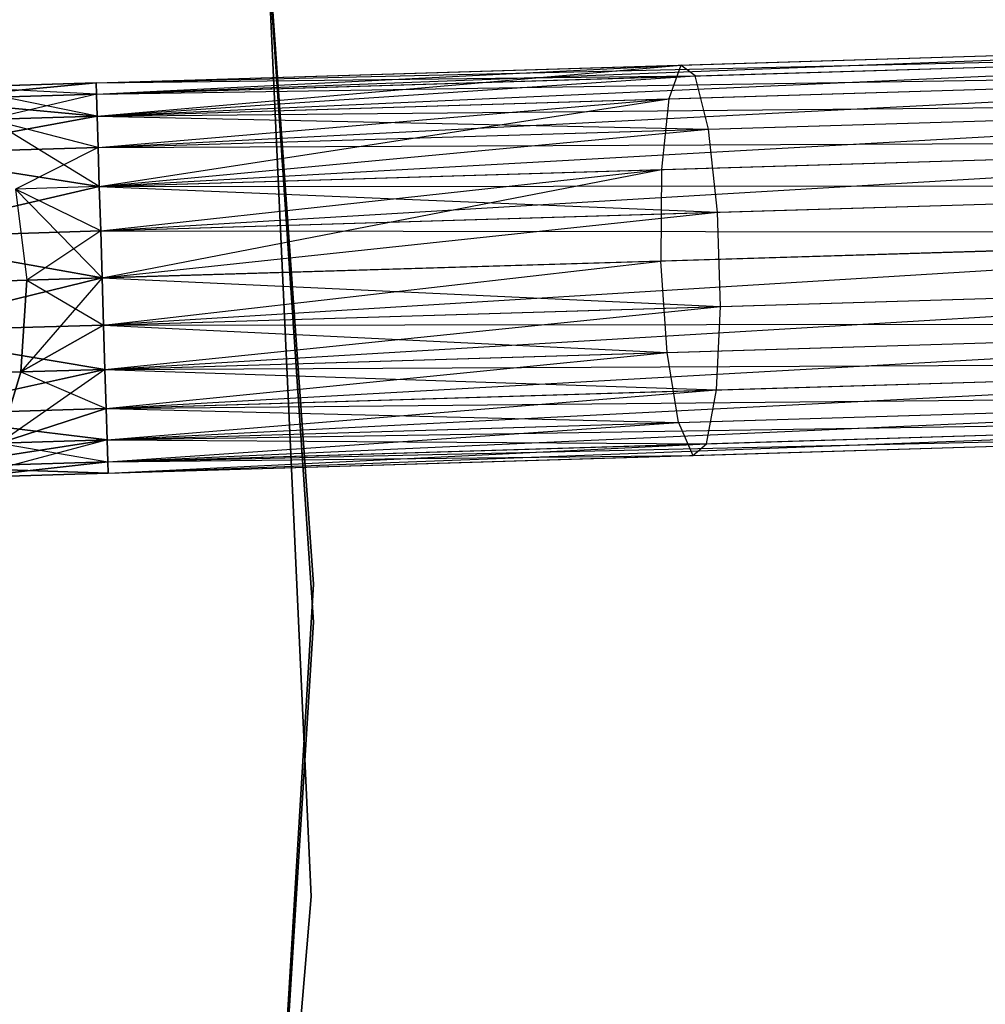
# Model space of a CAD drawing. Extents: x -91 to 91, y -91 to 262.
# Tile 266 of 480: x 62 to 67, y -2 to 3. Entities that reach past the tile are written whole.
import ezdxf

# ---------------------------------------------------------------- set-up
doc = ezdxf.new("R2010")
doc.units = 0
doc.header["$LTSCALE"] = 25.4
doc.layers.get('0').update_dxf_attribs({"linetype": 'CONTINUOUS'})

# ---------------------------------------------------------------- blocks, each defined once
blk = doc.blocks.new('ETE0_STL_1')
at = {"color": 0}
for p, q in [((63.499, 0.3492, 158.5), (62.9102, 8.6345, 158.5)), ((62.9102, 8.6345, 159.5), (63.499, 0.3492, 159.5)), ((63.499, 0.3492, 158.5), (62.9102, 8.6345, 158.5)), ((62.9102, 8.6345, 159.5), (63.499, 0.3492, 159.5)), ((62.9362, 8.4427, 159.5), (63.4998, 0.1556, 159.5)), ((63.4998, 0.1556, 169), (62.9362, 8.4427, 169)), ((62.9362, 8.4427, 159.5), (63.4998, 0.1556, 159.5)), ((63.4998, 0.1556, 169), (62.9362, 8.4427, 169)), ((63.4879, -1.2377, 330.5076), (63.1063, 7.0597, 330.5076)), ((63.1063, 7.0597, 321.0076), (63.4879, -1.2377, 321.0076)), ((63.4879, -1.2377, 330.5076), (63.1063, 7.0597, 330.5076)), ((63.1063, 7.0597, 321.0076), (63.4879, -1.2377, 321.0076)), ((62.3949, 2.8974, 169.8871), (70.0834, 3.1301, 170.1281)), ((62.3949, 2.8974, 169.8871), (70.0834, 3.1301, 170.1281)), ((62.3949, 2.8974, 170.1281), (70.0834, 3.1301, 170.1281)), ((62.3949, 2.8974, 170.1281), (70.0834, 3.1301, 170.1281)), ((62.3967, 2.8397, 170.3622), (70.0834, 3.1301, 170.1281)), ((62.3967, 2.8397, 170.3622), (70.0834, 3.1301, 170.1281)), ((62.3949, 2.8974, 169.8871), (70.0851, 3.0725, 169.653)), ((62.3949, 2.8974, 169.8871), (70.0851, 3.0725, 169.653)), ((62.3967, 2.8397, 169.653), (70.0851, 3.0725, 169.653)), ((62.3967, 2.8397, 169.653), (70.0851, 3.0725, 169.653)), ((62.4001, 2.7277, 169.4395), (70.0851, 3.0725, 169.653)), ((62.4001, 2.7277, 169.4395), (70.0851, 3.0725, 169.653)), ((65.3662, 2.9873, 319.6635), (68.2708, 3.0753, 318.998)), ((65.3662, 2.9873, 319.6635), (68.2708, 3.0753, 318.998)), ((65.439, 2.9318, 320.1334), (68.4129, 3.0218, 319.4519)), ((65.439, 2.9318, 320.1334), (68.4129, 3.0218, 319.4519)), ((62.3949, 2.8974, 320.1281), (65.3662, 2.9873, 319.6635)), ((62.3949, 2.8974, 319.8871), (65.3662, 2.9873, 319.6635)), ((62.3949, 2.8974, 319.8871), (65.3662, 2.9873, 319.6635)), ((62.3949, 2.8974, 320.1281), (65.3662, 2.9873, 319.6635)), ((62.3967, 2.8397, 319.653), (65.3662, 2.9873, 319.6635)), ((62.3967, 2.8397, 319.653), (65.3662, 2.9873, 319.6635)), ((62.3967, 2.8397, 170.3622), (70.0885, 2.9605, 170.5757)), ((62.3967, 2.8397, 170.3622), (70.0885, 2.9605, 170.5757)), ((62.4001, 2.7277, 319.4395), (65.3662, 2.9873, 319.6635)), ((62.4001, 2.7277, 319.4395), (65.3662, 2.9873, 319.6635)), ((62.4001, 2.7277, 170.5757), (70.0885, 2.9605, 170.5757)), ((62.4001, 2.7277, 170.5757), (70.0885, 2.9605, 170.5757)), ((62.4049, 2.568, 170.7561), (70.0885, 2.9605, 170.5757)), ((62.4049, 2.568, 170.7561), (70.0885, 2.9605, 170.5757)), ((65.3662, 2.9873, 319.6635), (65.3045, 2.8157, 319.2211)), ((65.3662, 2.9873, 319.6635), (65.3045, 2.8157, 319.2211)), ((65.439, 2.9318, 320.1334), (65.3662, 2.9873, 319.6635)), ((65.439, 2.9318, 320.1334), (65.3662, 2.9873, 319.6635)), ((62.3949, 2.8974, 320.1281), (65.439, 2.9318, 320.1334)), ((62.3949, 2.8974, 320.1281), (65.439, 2.9318, 320.1334)), ((62.3967, 2.8397, 320.3622), (65.439, 2.9318, 320.1334)), ((62.3967, 2.8397, 320.3622), (65.439, 2.9318, 320.1334)), ((62.4001, 2.7277, 320.5757), (65.439, 2.9318, 320.1334)), ((62.4001, 2.7277, 320.5757), (65.439, 2.9318, 320.1334)), ((65.5061, 2.6618, 320.5228), (65.439, 2.9318, 320.1334)), ((65.5061, 2.6618, 320.5228), (65.439, 2.9318, 320.1334)), ((61.496, 2.8125, 319.8322), (62.3949, 2.8974, 319.8871)), ((61.496, 2.8125, 319.8322), (62.3949, 2.8974, 319.8871)), ((62.3949, 2.8974, 170.1281), (61.496, 2.8125, 170.183)), ((62.3949, 2.8974, 170.1281), (61.496, 2.8125, 170.183)), ((61.676, 2.8756, 320.2712), (62.3949, 2.8974, 319.8871)), ((61.676, 2.8756, 320.2712), (62.3949, 2.8974, 320.1281)), ((61.676, 2.8756, 320.2712), (62.3949, 2.8974, 319.8871)), ((61.676, 2.8756, 320.2712), (62.3949, 2.8974, 320.1281)), ((62.3949, 2.8974, 169.8871), (61.676, 2.8756, 169.744)), ((62.3949, 2.8974, 170.1281), (61.676, 2.8756, 169.744)), ((62.3949, 2.8974, 170.1281), (61.676, 2.8756, 169.744)), ((62.3949, 2.8974, 169.8871), (61.676, 2.8756, 169.744)), ((62.4001, 2.7277, 320.5757), (61.676, 2.8756, 320.2712)), ((62.4001, 2.7277, 320.5757), (61.676, 2.8756, 320.2712)), ((62.3967, 2.8397, 320.3622), (61.676, 2.8756, 320.2712)), ((62.3967, 2.8397, 320.3622), (61.676, 2.8756, 320.2712)), ((62.3967, 2.8397, 169.653), (61.676, 2.8756, 169.744)), ((62.3967, 2.8397, 169.653), (61.676, 2.8756, 169.744)), ((62.3949, 2.8974, 319.8871), (62.3967, 2.8397, 319.653)), ((62.3967, 2.8397, 320.3622), (62.3949, 2.8974, 320.1281)), ((62.3949, 2.8974, 319.8871), (62.3967, 2.8397, 319.653)), ((62.3967, 2.8397, 320.3622), (62.3949, 2.8974, 320.1281)), ((62.3967, 2.8397, 169.653), (62.3949, 2.8974, 169.8871)), ((62.3949, 2.8974, 170.1281), (62.3967, 2.8397, 170.3622)), ((62.3949, 2.8974, 170.1281), (62.3967, 2.8397, 170.3622)), ((62.3967, 2.8397, 169.653), (62.3949, 2.8974, 169.8871)), ((65.3045, 2.8157, 319.2211), (68.1436, 2.9016, 318.5705)), ((65.3045, 2.8157, 319.2211), (68.1436, 2.9016, 318.5705)), ((61.496, 2.8125, 319.8322), (62.3967, 2.8397, 319.653)), ((61.496, 2.8125, 319.8322), (62.3967, 2.8397, 319.653)), ((62.3967, 2.8397, 170.3622), (61.496, 2.8125, 170.183)), ((62.3967, 2.8397, 170.3622), (61.496, 2.8125, 170.183)), ((61.496, 2.8125, 319.8322), (62.4001, 2.7277, 319.4395)), ((61.496, 2.8125, 319.8322), (62.4001, 2.7277, 319.4395)), ((62.4001, 2.7277, 170.5757), (61.496, 2.8125, 170.183)), ((62.4001, 2.7277, 170.5757), (61.496, 2.8125, 170.183)), ((62.3967, 2.8397, 169.653), (61.8523, 2.7112, 169.3306)), ((62.3967, 2.8397, 169.653), (61.8523, 2.7112, 169.3306)), ((62.3967, 2.8397, 319.653), (62.4001, 2.7277, 319.4395)), ((62.4001, 2.7277, 320.5757), (62.3967, 2.8397, 320.3622)), ((62.3967, 2.8397, 319.653), (62.4001, 2.7277, 319.4395)), ((62.4001, 2.7277, 320.5757), (62.3967, 2.8397, 320.3622)), ((62.4001, 2.7277, 169.4395), (62.3967, 2.8397, 169.653)), ((62.3967, 2.8397, 170.3622), (62.4001, 2.7277, 170.5757)), ((62.3967, 2.8397, 170.3622), (62.4001, 2.7277, 170.5757)), ((62.4001, 2.7277, 169.4395), (62.3967, 2.8397, 169.653)), ((62.4001, 2.7277, 319.4395), (65.3045, 2.8157, 319.2211)), ((62.4001, 2.7277, 319.4395), (65.3045, 2.8157, 319.2211)), ((62.4049, 2.568, 319.2591), (65.3045, 2.8157, 319.2211)), ((62.4049, 2.568, 319.2591), (65.3045, 2.8157, 319.2211)), ((62.4109, 2.3696, 319.1222), (65.3045, 2.8157, 319.2211)), ((62.4109, 2.3696, 319.1222), (65.3045, 2.8157, 319.2211)), ((65.3045, 2.8157, 319.2211), (65.2679, 2.4561, 318.9072)), ((65.3045, 2.8157, 319.2211), (65.2679, 2.4561, 318.9072)), ((62.4001, 2.7277, 169.4395), (70.0933, 2.8007, 169.2591)), ((62.4001, 2.7277, 169.4395), (70.0933, 2.8007, 169.2591)), ((62.4049, 2.568, 169.2591), (70.0933, 2.8007, 169.2591)), ((62.4049, 2.568, 169.2591), (70.0933, 2.8007, 169.2591)), ((62.4109, 2.3696, 169.1222), (70.0933, 2.8007, 169.2591)), ((62.4109, 2.3696, 169.1222), (70.0933, 2.8007, 169.2591)), ((65.5061, 2.6618, 320.5228), (68.5376, 2.7536, 319.8282)), ((65.5061, 2.6618, 320.5228), (68.5376, 2.7536, 319.8282)), ((61.3536, 2.5361, 319.4683), (62.4001, 2.7277, 319.4395)), ((61.3536, 2.5361, 319.4683), (62.4001, 2.7277, 319.4395)), ((62.4001, 2.7277, 170.5757), (61.3536, 2.5361, 170.5469)), ((62.4001, 2.7277, 170.5757), (61.3536, 2.5361, 170.5469)), ((61.8523, 2.7112, 320.6847), (62.4001, 2.7277, 320.5757)), ((61.8523, 2.7112, 320.6847), (62.4001, 2.7277, 320.5757)), ((62.4001, 2.7277, 169.4395), (61.8523, 2.7112, 169.3306)), ((62.4001, 2.7277, 169.4395), (61.8523, 2.7112, 169.3306)), ((62.4109, 2.3696, 320.8931), (61.8523, 2.7112, 320.6847)), ((62.4109, 2.3696, 320.8931), (61.8523, 2.7112, 320.6847)), ((62.4049, 2.568, 320.7561), (61.8523, 2.7112, 320.6847)), ((62.4049, 2.568, 320.7561), (61.8523, 2.7112, 320.6847)), ((62.4049, 2.568, 169.2591), (61.8523, 2.7112, 169.3306)), ((62.4049, 2.568, 169.2591), (61.8523, 2.7112, 169.3306)), ((62.4001, 2.7277, 319.4395), (62.4049, 2.568, 319.2591)), ((62.4049, 2.568, 320.7561), (62.4001, 2.7277, 320.5757)), ((62.4001, 2.7277, 319.4395), (62.4049, 2.568, 319.2591)), ((62.4001, 2.7277, 320.5757), (65.5061, 2.6618, 320.5228)), ((62.4049, 2.568, 320.7561), (62.4001, 2.7277, 320.5757)), ((62.4001, 2.7277, 320.5757), (65.5061, 2.6618, 320.5228)), ((62.4049, 2.568, 169.2591), (62.4001, 2.7277, 169.4395)), ((62.4001, 2.7277, 170.5757), (62.4049, 2.568, 170.7561)), ((62.4001, 2.7277, 170.5757), (62.4049, 2.568, 170.7561)), ((62.4049, 2.568, 169.2591), (62.4001, 2.7277, 169.4395)), ((62.4049, 2.568, 320.7561), (65.5061, 2.6618, 320.5228)), ((62.4049, 2.568, 320.7561), (65.5061, 2.6618, 320.5228)), ((62.4109, 2.3696, 320.8931), (65.5061, 2.6618, 320.5228)), ((62.4109, 2.3696, 320.8931), (65.5061, 2.6618, 320.5228)), ((65.5522, 2.2392, 320.7428), (65.5061, 2.6618, 320.5228)), ((65.5522, 2.2392, 320.7428), (65.5061, 2.6618, 320.5228)), ((62.4049, 2.568, 170.7561), (70.0993, 2.6024, 170.8931)), ((62.4049, 2.568, 170.7561), (70.0993, 2.6024, 170.8931)), ((62.4109, 2.3696, 170.8931), (70.0993, 2.6024, 170.8931)), ((62.4109, 2.3696, 170.8931), (70.0993, 2.6024, 170.8931)), ((62.4177, 2.1443, 170.9785), (70.0993, 2.6024, 170.8931)), ((62.4177, 2.1443, 170.9785), (70.0993, 2.6024, 170.8931)), ((61.3536, 2.5361, 319.4683), (62.4049, 2.568, 319.2591)), ((61.3536, 2.5361, 319.4683), (62.4049, 2.568, 319.2591)), ((62.4049, 2.568, 170.7561), (61.3536, 2.5361, 170.5469)), ((62.4049, 2.568, 170.7561), (61.3536, 2.5361, 170.5469)), ((62.4049, 2.568, 169.2591), (61.9846, 2.3567, 169.0373)), ((62.4049, 2.568, 169.2591), (61.9846, 2.3567, 169.0373)), ((62.4049, 2.568, 319.2591), (62.4109, 2.3696, 319.1222)), ((62.4109, 2.3696, 320.8931), (62.4049, 2.568, 320.7561)), ((62.4049, 2.568, 319.2591), (62.4109, 2.3696, 319.1222)), ((62.4109, 2.3696, 320.8931), (62.4049, 2.568, 320.7561)), ((62.4109, 2.3696, 169.1222), (62.4049, 2.568, 169.2591)), ((62.4049, 2.568, 170.7561), (62.4109, 2.3696, 170.8931)), ((62.4049, 2.568, 170.7561), (62.4109, 2.3696, 170.8931)), ((62.4109, 2.3696, 169.1222), (62.4049, 2.568, 169.2591)), ((61.3536, 2.5361, 319.4683), (62.4109, 2.3696, 319.1222)), ((61.3536, 2.5361, 319.4683), (62.4109, 2.3696, 319.1222)), ((62.4109, 2.3696, 170.8931), (61.3536, 2.5361, 170.5469)), ((62.4109, 2.3696, 170.8931), (61.3536, 2.5361, 170.5469)), ((65.2679, 2.4561, 318.9072), (68.0606, 2.5407, 318.2673)), ((65.2679, 2.4561, 318.9072), (68.0606, 2.5407, 318.2673)), ((62.4109, 2.3696, 319.1222), (65.2679, 2.4561, 318.9072)), ((62.4109, 2.3696, 319.1222), (65.2679, 2.4561, 318.9072)), ((62.4177, 2.1443, 319.0367), (65.2679, 2.4561, 318.9072)), ((62.4177, 2.1443, 319.0367), (65.2679, 2.4561, 318.9072)), ((62.425, 1.9051, 319.0076), (65.2679, 2.4561, 318.9072)), ((62.425, 1.9051, 319.0076), (65.2679, 2.4561, 318.9072)), ((65.2679, 2.4561, 318.9072), (65.2648, 1.9911, 318.794)), ((65.2679, 2.4561, 318.9072), (65.2648, 1.9911, 318.794)), ((61.2813, 2.1099, 319.2628), (62.4109, 2.3696, 319.1222)), ((61.2813, 2.1099, 319.2628), (62.4109, 2.3696, 319.1222)), ((62.4109, 2.3696, 170.8931), (61.2813, 2.1099, 170.7524)), ((62.4109, 2.3696, 170.8931), (61.2813, 2.1099, 170.7524)), ((62.4109, 2.3696, 320.8931), (61.9846, 2.3567, 320.9779)), ((62.4109, 2.3696, 320.8931), (61.9846, 2.3567, 320.9779)), ((62.4109, 2.3696, 169.1222), (61.9846, 2.3567, 169.0373)), ((62.4109, 2.3696, 169.1222), (61.9846, 2.3567, 169.0373)), ((62.4177, 2.1443, 320.9785), (61.9846, 2.3567, 320.9779)), ((61.9846, 2.3567, 320.9779), (62.425, 1.9051, 321.0076)), ((62.4177, 2.1443, 320.9785), (61.9846, 2.3567, 320.9779)), ((61.9846, 2.3567, 320.9779), (62.425, 1.9051, 321.0076)), ((61.9846, 2.3567, 320.9779), (62.0425, 1.8936, 321.0837)), ((61.9846, 2.3567, 320.9779), (62.0425, 1.8936, 321.0837)), ((62.4177, 2.1443, 169.0367), (61.9846, 2.3567, 169.0373)), ((61.9846, 2.3567, 169.0373), (62.0425, 1.8936, 168.9315)), ((61.9846, 2.3567, 169.0373), (62.0425, 1.8936, 168.9315)), ((62.4177, 2.1443, 169.0367), (61.9846, 2.3567, 169.0373)), ((62.4109, 2.3696, 169.1222), (70.1062, 2.3771, 169.0367)), ((62.4109, 2.3696, 169.1222), (70.1062, 2.3771, 169.0367)), ((62.4109, 2.3696, 319.1222), (62.4177, 2.1443, 319.0367)), ((62.4177, 2.1443, 320.9785), (62.4109, 2.3696, 320.8931)), ((62.4109, 2.3696, 319.1222), (62.4177, 2.1443, 319.0367)), ((62.4109, 2.3696, 320.8931), (65.5522, 2.2392, 320.7428)), ((62.4177, 2.1443, 320.9785), (62.4109, 2.3696, 320.8931)), ((62.4109, 2.3696, 320.8931), (65.5522, 2.2392, 320.7428)), ((62.4177, 2.1443, 169.0367), (62.4109, 2.3696, 169.1222)), ((62.4109, 2.3696, 170.8931), (62.4177, 2.1443, 170.9785)), ((62.4109, 2.3696, 170.8931), (62.4177, 2.1443, 170.9785)), ((62.4177, 2.1443, 169.0367), (62.4109, 2.3696, 169.1222)), ((62.4177, 2.1443, 169.0367), (70.1062, 2.3771, 169.0367)), ((62.4177, 2.1443, 169.0367), (70.1062, 2.3771, 169.0367)), ((65.5522, 2.2392, 320.7428), (68.6162, 2.332, 320.0407)), ((65.5522, 2.2392, 320.7428), (68.6162, 2.332, 320.0407)), ((62.4177, 2.1443, 320.9785), (65.5522, 2.2392, 320.7428)), ((62.4177, 2.1443, 320.9785), (65.5522, 2.2392, 320.7428)), ((62.425, 1.9051, 321.0076), (65.5522, 2.2392, 320.7428)), ((62.425, 1.9051, 321.0076), (65.5522, 2.2392, 320.7428)), ((65.5667, 1.7608, 320.7428), (65.5522, 2.2392, 320.7428)), ((65.5667, 1.7608, 320.7428), (65.5522, 2.2392, 320.7428)), ((61.2813, 2.1099, 319.2628), (62.4177, 2.1443, 319.0367)), ((61.2813, 2.1099, 319.2628), (62.4177, 2.1443, 319.0367)), ((62.4177, 2.1443, 170.9785), (61.2813, 2.1099, 170.7524)), ((62.4177, 2.1443, 170.9785), (61.2813, 2.1099, 170.7524)), ((61.2813, 2.1099, 319.2628), (62.425, 1.9051, 319.0076)), ((61.2813, 2.1099, 319.2628), (62.425, 1.9051, 319.0076)), ((62.425, 1.9051, 171.0076), (61.2813, 2.1099, 170.7524)), ((62.425, 1.9051, 171.0076), (61.2813, 2.1099, 170.7524)), ((62.4177, 2.1443, 169.0367), (62.0425, 1.8936, 168.9315)), ((62.4177, 2.1443, 169.0367), (62.0425, 1.8936, 168.9315)), ((62.4177, 2.1443, 319.0367), (62.425, 1.9051, 319.0076)), ((62.425, 1.9051, 321.0076), (62.4177, 2.1443, 320.9785)), ((62.4177, 2.1443, 319.0367), (62.425, 1.9051, 319.0076)), ((62.425, 1.9051, 321.0076), (62.4177, 2.1443, 320.9785)), ((62.425, 1.9051, 169.0076), (62.4177, 2.1443, 169.0367)), ((62.4177, 2.1443, 170.9785), (70.1134, 2.1379, 171.0076)), ((62.4177, 2.1443, 170.9785), (70.1134, 2.1379, 171.0076)), ((62.4177, 2.1443, 170.9785), (62.425, 1.9051, 171.0076)), ((62.4177, 2.1443, 170.9785), (62.425, 1.9051, 171.0076)), ((62.425, 1.9051, 169.0076), (62.4177, 2.1443, 169.0367)), ((62.425, 1.9051, 169.0076), (70.1134, 2.1379, 169.0076)), ((62.425, 1.9051, 169.0076), (70.1134, 2.1379, 169.0076)), ((62.425, 1.9051, 171.0076), (70.1134, 2.1379, 171.0076)), ((62.425, 1.9051, 171.0076), (70.1134, 2.1379, 171.0076)), ((70.1134, 2.1379, 171.0076), (62.4322, 1.6659, 170.9785)), ((70.1134, 2.1379, 171.0076), (62.4322, 1.6659, 170.9785)), ((68.0408, 2.0751, 318.1579), (65.2648, 1.9911, 318.794)), ((68.0408, 2.0751, 318.1579), (65.2648, 1.9911, 318.794)), ((65.2648, 1.9911, 318.794), (62.425, 1.9051, 319.0076)), ((65.2648, 1.9911, 318.794), (62.425, 1.9051, 319.0076)), ((62.4322, 1.6659, 319.0367), (65.2648, 1.9911, 318.794)), ((62.4322, 1.6659, 319.0367), (65.2648, 1.9911, 318.794)), ((65.296, 1.5271, 318.9072), (65.2648, 1.9911, 318.794)), ((65.296, 1.5271, 318.9072), (65.2648, 1.9911, 318.794)), ((61.2958, 1.6315, 319.2628), (62.425, 1.9051, 319.0076)), ((61.2958, 1.6315, 319.2628), (62.425, 1.9051, 319.0076)), ((62.425, 1.9051, 171.0076), (61.2958, 1.6315, 170.7524)), ((62.425, 1.9051, 171.0076), (61.2958, 1.6315, 170.7524)), ((62.425, 1.9051, 169.0076), (62.0127, 1.4277, 169.0373)), ((62.425, 1.9051, 169.0076), (62.0127, 1.4277, 169.0373)), ((62.425, 1.9051, 321.0076), (62.0425, 1.8936, 321.0837)), ((62.425, 1.9051, 321.0076), (62.0425, 1.8936, 321.0837)), ((62.0425, 1.8936, 168.9315), (62.425, 1.9051, 169.0076)), ((62.0425, 1.8936, 168.9315), (62.425, 1.9051, 169.0076)), ((62.4322, 1.6659, 320.9785), (62.425, 1.9051, 321.0076)), ((62.425, 1.9051, 319.0076), (62.4322, 1.6659, 319.0367)), ((62.425, 1.9051, 321.0076), (65.5667, 1.7608, 320.7428)), ((62.4322, 1.6659, 320.9785), (62.425, 1.9051, 321.0076)), ((62.425, 1.9051, 321.0076), (65.5667, 1.7608, 320.7428)), ((62.425, 1.9051, 319.0076), (62.4322, 1.6659, 319.0367)), ((62.4322, 1.6659, 169.0367), (62.425, 1.9051, 169.0076)), ((62.425, 1.9051, 171.0076), (62.4322, 1.6659, 170.9785)), ((62.4322, 1.6659, 169.0367), (62.425, 1.9051, 169.0076)), ((62.425, 1.9051, 171.0076), (62.4322, 1.6659, 170.9785)), ((62.0425, 1.8936, 321.0837), (61.7182, 1.8837, 321.3005)), ((62.0425, 1.8936, 321.0837), (61.7182, 1.8837, 321.3005)), ((61.7182, 1.8837, 168.7147), (62.0425, 1.8936, 168.9315)), ((61.7182, 1.8837, 168.7147), (62.0425, 1.8936, 168.9315)), ((62.0425, 1.8936, 321.0837), (62.0127, 1.4277, 320.9779)), ((62.0425, 1.8936, 321.0837), (62.0127, 1.4277, 320.9779)), ((62.0127, 1.4277, 169.0373), (62.0425, 1.8936, 168.9315)), ((62.0127, 1.4277, 169.0373), (62.0425, 1.8936, 168.9315)), ((62.0425, 1.8936, 321.0837), (62.4322, 1.6659, 320.9785)), ((62.0425, 1.8936, 321.0837), (62.4322, 1.6659, 320.9785)), ((62.4322, 1.6659, 169.0367), (70.1206, 1.8987, 169.0367)), ((62.4322, 1.6659, 169.0367), (70.1206, 1.8987, 169.0367)), ((62.439, 1.4406, 169.1222), (70.1206, 1.8987, 169.0367)), ((62.439, 1.4406, 169.1222), (70.1206, 1.8987, 169.0367)), ((65.5667, 1.7608, 320.7428), (68.6306, 1.8536, 320.0407)), ((65.5667, 1.7608, 320.7428), (68.6306, 1.8536, 320.0407)), ((62.4322, 1.6659, 320.9785), (65.5667, 1.7608, 320.7428)), ((62.4322, 1.6659, 320.9785), (65.5667, 1.7608, 320.7428)), ((62.439, 1.4406, 320.8931), (65.5667, 1.7608, 320.7428)), ((62.439, 1.4406, 320.8931), (65.5667, 1.7608, 320.7428)), ((65.5462, 1.3362, 320.5228), (65.5667, 1.7608, 320.7428)), ((65.5462, 1.3362, 320.5228), (65.5667, 1.7608, 320.7428)), ((61.2958, 1.6315, 319.2628), (62.4322, 1.6659, 319.0367)), ((61.2958, 1.6315, 319.2628), (62.4322, 1.6659, 319.0367)), ((62.4322, 1.6659, 170.9785), (61.2958, 1.6315, 170.7524)), ((62.4322, 1.6659, 170.9785), (61.2958, 1.6315, 170.7524)), ((62.0127, 1.4277, 320.9779), (62.4322, 1.6659, 320.9785)), ((62.0127, 1.4277, 320.9779), (62.4322, 1.6659, 320.9785)), ((62.4322, 1.6659, 169.0367), (62.0127, 1.4277, 169.0373)), ((62.4322, 1.6659, 169.0367), (62.0127, 1.4277, 169.0373)), ((62.4322, 1.6659, 170.9785), (70.1275, 1.6734, 170.8931)), ((62.4322, 1.6659, 170.9785), (70.1275, 1.6734, 170.8931)), ((62.439, 1.4406, 320.8931), (62.4322, 1.6659, 320.9785)), ((62.4322, 1.6659, 319.0367), (62.439, 1.4406, 319.1222)), ((62.439, 1.4406, 320.8931), (62.4322, 1.6659, 320.9785)), ((62.4322, 1.6659, 319.0367), (62.439, 1.4406, 319.1222)), ((62.4322, 1.6659, 319.0367), (65.296, 1.5271, 318.9072)), ((62.4322, 1.6659, 319.0367), (65.296, 1.5271, 318.9072)), ((62.4322, 1.6659, 170.9785), (62.439, 1.4406, 170.8931)), ((62.439, 1.4406, 169.1222), (62.4322, 1.6659, 169.0367)), ((62.439, 1.4406, 169.1222), (62.4322, 1.6659, 169.0367)), ((62.4322, 1.6659, 170.9785), (62.439, 1.4406, 170.8931)), ((62.439, 1.4406, 170.8931), (70.1275, 1.6734, 170.8931)), ((62.439, 1.4406, 170.8931), (70.1275, 1.6734, 170.8931)), ((62.445, 1.2423, 170.7561), (70.1275, 1.6734, 170.8931)), ((62.445, 1.2423, 170.7561), (70.1275, 1.6734, 170.8931)), ((61.2958, 1.6315, 319.2628), (62.439, 1.4406, 319.1222)), ((61.2958, 1.6315, 319.2628), (62.439, 1.4406, 319.1222)), ((62.439, 1.4406, 170.8931), (61.2958, 1.6315, 170.7524)), ((62.439, 1.4406, 170.8931), (61.2958, 1.6315, 170.7524)), ((65.296, 1.5271, 318.9072), (68.0888, 1.6116, 318.2673)), ((65.296, 1.5271, 318.9072), (68.0888, 1.6116, 318.2673)), ((62.439, 1.4406, 319.1222), (65.296, 1.5271, 318.9072)), ((62.439, 1.4406, 319.1222), (65.296, 1.5271, 318.9072)), ((62.445, 1.2423, 319.2591), (65.296, 1.5271, 318.9072)), ((62.445, 1.2423, 319.2591), (65.296, 1.5271, 318.9072)), ((65.3543, 1.1704, 319.2211), (65.296, 1.5271, 318.9072)), ((65.3543, 1.1704, 319.2211), (65.296, 1.5271, 318.9072)), ((62.439, 1.4406, 169.1222), (70.1335, 1.4751, 169.2591)), ((62.439, 1.4406, 169.1222), (70.1335, 1.4751, 169.2591)), ((62.445, 1.2423, 169.2591), (70.1335, 1.4751, 169.2591)), ((62.445, 1.2423, 169.2591), (70.1335, 1.4751, 169.2591)), ((62.4499, 1.0825, 169.4395), (70.1335, 1.4751, 169.2591)), ((62.4499, 1.0825, 169.4395), (70.1335, 1.4751, 169.2591)), ((61.3937, 1.2105, 319.4683), (62.439, 1.4406, 319.1222)), ((61.3937, 1.2105, 319.4683), (62.439, 1.4406, 319.1222)), ((62.439, 1.4406, 170.8931), (61.3937, 1.2105, 170.5469)), ((62.439, 1.4406, 170.8931), (61.3937, 1.2105, 170.5469)), ((61.6513, 1.4168, 321.2195), (62.0127, 1.4277, 320.9779)), ((61.6513, 1.4168, 321.2195), (62.0127, 1.4277, 320.9779)), ((62.0127, 1.4277, 169.0373), (61.6513, 1.4168, 168.7957)), ((62.0127, 1.4277, 169.0373), (61.6513, 1.4168, 168.7957)), ((62.439, 1.4406, 169.1222), (61.9021, 1.0659, 169.3306)), ((62.439, 1.4406, 169.1222), (61.9021, 1.0659, 169.3306)), ((62.0127, 1.4277, 320.9779), (61.9021, 1.0659, 320.6847)), ((62.0127, 1.4277, 320.9779), (61.9021, 1.0659, 320.6847)), ((61.9021, 1.0659, 169.3306), (62.0127, 1.4277, 169.0373)), ((61.9021, 1.0659, 169.3306), (62.0127, 1.4277, 169.0373)), ((62.0127, 1.4277, 320.9779), (62.439, 1.4406, 320.8931)), ((62.0127, 1.4277, 320.9779), (62.439, 1.4406, 320.8931)), ((62.439, 1.4406, 169.1222), (62.0127, 1.4277, 169.0373)), ((62.439, 1.4406, 169.1222), (62.0127, 1.4277, 169.0373)), ((62.0127, 1.4277, 320.9779), (62.445, 1.2423, 320.7561)), ((62.0127, 1.4277, 320.9779), (62.445, 1.2423, 320.7561)), ((62.445, 1.2423, 320.7561), (62.439, 1.4406, 320.8931)), ((62.439, 1.4406, 319.1222), (62.445, 1.2423, 319.2591)), ((62.439, 1.4406, 320.8931), (65.5462, 1.3362, 320.5228)), ((62.445, 1.2423, 320.7561), (62.439, 1.4406, 320.8931)), ((62.439, 1.4406, 320.8931), (65.5462, 1.3362, 320.5228)), ((62.439, 1.4406, 319.1222), (62.445, 1.2423, 319.2591)), ((62.439, 1.4406, 170.8931), (62.445, 1.2423, 170.7561)), ((62.445, 1.2423, 169.2591), (62.439, 1.4406, 169.1222)), ((62.445, 1.2423, 169.2591), (62.439, 1.4406, 169.1222)), ((62.439, 1.4406, 170.8931), (62.445, 1.2423, 170.7561)), ((65.5462, 1.3362, 320.5228), (68.5777, 1.428, 319.8282)), ((65.5462, 1.3362, 320.5228), (68.5777, 1.428, 319.8282)), ((62.445, 1.2423, 320.7561), (65.5462, 1.3362, 320.5228)), ((62.445, 1.2423, 320.7561), (65.5462, 1.3362, 320.5228)), ((62.445, 1.2423, 170.7561), (70.1383, 1.3153, 170.5757)), ((62.445, 1.2423, 170.7561), (70.1383, 1.3153, 170.5757)), ((62.4499, 1.0825, 320.5757), (65.5462, 1.3362, 320.5228)), ((62.4499, 1.0825, 320.5757), (65.5462, 1.3362, 320.5228)), ((62.4499, 1.0825, 170.5757), (70.1383, 1.3153, 170.5757)), ((62.4499, 1.0825, 170.5757), (70.1383, 1.3153, 170.5757)), ((62.4533, 0.9705, 170.3622), (70.1383, 1.3153, 170.5757)), ((62.4533, 0.9705, 170.3622), (70.1383, 1.3153, 170.5757)), ((65.4956, 1.0626, 320.1334), (65.5462, 1.3362, 320.5228)), ((65.4956, 1.0626, 320.1334), (65.5462, 1.3362, 320.5228)), ((65.3543, 1.1704, 319.2211), (68.1934, 1.2564, 318.5705)), ((65.3543, 1.1704, 319.2211), (68.1934, 1.2564, 318.5705)), ((61.3937, 1.2105, 319.4683), (62.445, 1.2423, 319.2591)), ((61.3937, 1.2105, 319.4683), (62.445, 1.2423, 319.2591)), ((62.445, 1.2423, 170.7561), (61.3937, 1.2105, 170.5469)), ((62.445, 1.2423, 170.7561), (61.3937, 1.2105, 170.5469)), ((61.3937, 1.2105, 319.4683), (62.4499, 1.0825, 319.4395)), ((61.3937, 1.2105, 319.4683), (62.4499, 1.0825, 319.4395)), ((62.4499, 1.0825, 170.5757), (61.3937, 1.2105, 170.5469)), ((62.4499, 1.0825, 170.5757), (61.3937, 1.2105, 170.5469)), ((61.9021, 1.0659, 320.6847), (62.445, 1.2423, 320.7561)), ((61.9021, 1.0659, 320.6847), (62.445, 1.2423, 320.7561)), ((62.445, 1.2423, 169.2591), (61.9021, 1.0659, 169.3306)), ((62.445, 1.2423, 169.2591), (61.9021, 1.0659, 169.3306)), ((62.4499, 1.0825, 320.5757), (62.445, 1.2423, 320.7561)), ((62.445, 1.2423, 319.2591), (62.4499, 1.0825, 319.4395)), ((62.4499, 1.0825, 320.5757), (62.445, 1.2423, 320.7561)), ((62.445, 1.2423, 319.2591), (62.4499, 1.0825, 319.4395)), ((62.445, 1.2423, 319.2591), (65.3543, 1.1704, 319.2211)), ((62.445, 1.2423, 319.2591), (65.3543, 1.1704, 319.2211)), ((62.445, 1.2423, 170.7561), (62.4499, 1.0825, 170.5757)), ((62.4499, 1.0825, 169.4395), (62.445, 1.2423, 169.2591)), ((62.4499, 1.0825, 169.4395), (62.445, 1.2423, 169.2591)), ((62.445, 1.2423, 170.7561), (62.4499, 1.0825, 170.5757)), ((62.4499, 1.0825, 169.4395), (70.1417, 1.2033, 169.653)), ((62.4499, 1.0825, 169.4395), (70.1417, 1.2033, 169.653)), ((62.4533, 0.9705, 169.653), (70.1417, 1.2033, 169.653)), ((62.4533, 0.9705, 169.653), (70.1417, 1.2033, 169.653)), ((62.455, 0.9129, 169.8871), (70.1417, 1.2033, 169.653)), ((62.455, 0.9129, 169.8871), (70.1417, 1.2033, 169.653)), ((62.4499, 1.0825, 319.4395), (65.3543, 1.1704, 319.2211)), ((62.4499, 1.0825, 319.4395), (65.3543, 1.1704, 319.2211)), ((62.4533, 0.9705, 319.653), (65.3543, 1.1704, 319.2211)), ((62.4533, 0.9705, 319.653), (65.3543, 1.1704, 319.2211)), ((65.3543, 1.1704, 319.2211), (65.4263, 1.0028, 319.6635)), ((65.3543, 1.1704, 319.2211), (65.4263, 1.0028, 319.6635)), ((65.4956, 1.0626, 320.1334), (68.4695, 1.1527, 319.4519)), ((65.4956, 1.0626, 320.1334), (68.4695, 1.1527, 319.4519)), ((62.4533, 0.9705, 170.3622), (70.1434, 1.1456, 170.1281)), ((62.4533, 0.9705, 170.3622), (70.1434, 1.1456, 170.1281)), ((62.455, 0.9129, 170.1281), (70.1434, 1.1456, 170.1281)), ((62.455, 0.9129, 170.1281), (70.1434, 1.1456, 170.1281)), ((62.455, 0.9129, 169.8871), (70.1434, 1.1456, 170.1281)), ((62.455, 0.9129, 169.8871), (70.1434, 1.1456, 170.1281)), ((61.5526, 0.9433, 319.8322), (62.4499, 1.0825, 319.4395)), ((61.5526, 0.9433, 319.8322), (62.4499, 1.0825, 319.4395)), ((62.4499, 1.0825, 170.5757), (61.5526, 0.9433, 170.183)), ((62.4499, 1.0825, 170.5757), (61.5526, 0.9433, 170.183)), ((62.4499, 1.0825, 169.4395), (61.7361, 0.8911, 169.744)), ((62.4499, 1.0825, 169.4395), (61.7361, 0.8911, 169.744)), ((61.9021, 1.0659, 320.6847), (62.4499, 1.0825, 320.5757)), ((61.9021, 1.0659, 320.6847), (62.4499, 1.0825, 320.5757)), ((62.4499, 1.0825, 169.4395), (61.9021, 1.0659, 169.3306)), ((62.4499, 1.0825, 169.4395), (61.9021, 1.0659, 169.3306)), ((61.9021, 1.0659, 320.6847), (62.4533, 0.9705, 320.3622)), ((61.9021, 1.0659, 320.6847), (62.4533, 0.9705, 320.3622)), ((62.4533, 0.9705, 320.3622), (62.4499, 1.0825, 320.5757)), ((62.4499, 1.0825, 319.4395), (62.4533, 0.9705, 319.653)), ((62.4499, 1.0825, 320.5757), (65.4956, 1.0626, 320.1334)), ((62.4533, 0.9705, 320.3622), (62.4499, 1.0825, 320.5757)), ((62.4499, 1.0825, 320.5757), (65.4956, 1.0626, 320.1334)), ((62.4499, 1.0825, 319.4395), (62.4533, 0.9705, 319.653)), ((62.4499, 1.0825, 170.5757), (62.4533, 0.9705, 170.3622)), ((62.4533, 0.9705, 169.653), (62.4499, 1.0825, 169.4395)), ((62.4533, 0.9705, 169.653), (62.4499, 1.0825, 169.4395)), ((62.4499, 1.0825, 170.5757), (62.4533, 0.9705, 170.3622)), ((62.4533, 0.9705, 320.3622), (65.4956, 1.0626, 320.1334)), ((62.4533, 0.9705, 320.3622), (65.4956, 1.0626, 320.1334)), ((62.455, 0.9129, 320.1281), (65.4956, 1.0626, 320.1334)), ((62.455, 0.9129, 320.1281), (65.4956, 1.0626, 320.1334)), ((65.4263, 1.0028, 319.6635), (68.3308, 1.0907, 318.998)), ((65.4263, 1.0028, 319.6635), (68.3308, 1.0907, 318.998)), ((65.4263, 1.0028, 319.6635), (65.4956, 1.0626, 320.1334)), ((65.4263, 1.0028, 319.6635), (65.4956, 1.0626, 320.1334)), ((62.4533, 0.9705, 319.653), (65.4263, 1.0028, 319.6635)), ((62.4533, 0.9705, 319.653), (65.4263, 1.0028, 319.6635)), ((62.455, 0.9129, 319.8871), (65.4263, 1.0028, 319.6635)), ((62.455, 0.9129, 320.1281), (65.4263, 1.0028, 319.6635)), ((62.455, 0.9129, 320.1281), (65.4263, 1.0028, 319.6635)), ((62.455, 0.9129, 319.8871), (65.4263, 1.0028, 319.6635)), ((61.5526, 0.9433, 319.8322), (62.4533, 0.9705, 319.653)), ((61.5526, 0.9433, 319.8322), (62.4533, 0.9705, 319.653)), ((62.4533, 0.9705, 170.3622), (61.5526, 0.9433, 170.183)), ((62.4533, 0.9705, 170.3622), (61.5526, 0.9433, 170.183)), ((61.7361, 0.8911, 320.2712), (62.4533, 0.9705, 320.3622)), ((61.7361, 0.8911, 320.2712), (62.4533, 0.9705, 320.3622)), ((62.4533, 0.9705, 169.653), (61.7361, 0.8911, 169.744)), ((62.4533, 0.9705, 169.653), (61.7361, 0.8911, 169.744)), ((62.455, 0.9129, 320.1281), (62.4533, 0.9705, 320.3622)), ((62.4533, 0.9705, 319.653), (62.455, 0.9129, 319.8871)), ((62.455, 0.9129, 320.1281), (62.4533, 0.9705, 320.3622)), ((62.4533, 0.9705, 319.653), (62.455, 0.9129, 319.8871)), ((62.4533, 0.9705, 170.3622), (62.455, 0.9129, 170.1281)), ((62.455, 0.9129, 169.8871), (62.4533, 0.9705, 169.653)), ((62.455, 0.9129, 169.8871), (62.4533, 0.9705, 169.653)), ((62.4533, 0.9705, 170.3622), (62.455, 0.9129, 170.1281)), ((61.5526, 0.9433, 319.8322), (62.455, 0.9129, 319.8871)), ((61.5526, 0.9433, 319.8322), (62.455, 0.9129, 319.8871)), ((62.455, 0.9129, 170.1281), (61.5526, 0.9433, 170.183)), ((62.455, 0.9129, 170.1281), (61.5526, 0.9433, 170.183)), ((61.7361, 0.8911, 320.2712), (62.455, 0.9129, 320.1281)), ((61.7361, 0.8911, 320.2712), (62.455, 0.9129, 319.8871)), ((61.7361, 0.8911, 320.2712), (62.455, 0.9129, 320.1281)), ((61.7361, 0.8911, 320.2712), (62.455, 0.9129, 319.8871)), ((62.455, 0.9129, 170.1281), (61.7361, 0.8911, 169.744)), ((62.455, 0.9129, 169.8871), (61.7361, 0.8911, 169.744)), ((62.455, 0.9129, 169.8871), (61.7361, 0.8911, 169.744)), ((62.455, 0.9129, 170.1281), (61.7361, 0.8911, 169.744)), ((63.0014, -7.9421, 158.5), (63.499, 0.3492, 158.5)), ((63.499, 0.3492, 159.5), (63.0014, -7.9421, 159.5)), ((63.0014, -7.9421, 158.5), (63.499, 0.3492, 158.5)), ((63.499, 0.3492, 159.5), (63.0014, -7.9421, 159.5)), ((63.499, 0.3492, 158.5), (63.499, 0.3492, 159.5)), ((63.499, 0.3492, 158.5), (63.499, 0.3492, 159.5)), ((63.4998, 0.1556, 159.5), (62.9769, -8.1341, 159.5)), ((62.9769, -8.1341, 169), (63.4998, 0.1556, 169)), ((63.4998, 0.1556, 159.5), (62.9769, -8.1341, 159.5)), ((62.9769, -8.1341, 169), (63.4998, 0.1556, 169)), ((63.4998, 0.1556, 159.5), (63.4998, 0.1556, 169)), ((63.4998, 0.1556, 159.5), (63.4998, 0.1556, 169)), ((62.7832, -9.514, 330.5076), (63.4879, -1.2377, 330.5076)), ((63.4879, -1.2377, 321.0076), (62.7832, -9.514, 321.0076)), ((62.7832, -9.514, 330.5076), (63.4879, -1.2377, 330.5076)), ((63.4879, -1.2377, 321.0076), (62.7832, -9.514, 321.0076)), ((63.4879, -1.2377, 330.5076), (63.4879, -1.2377, 321.0076)), ((63.4879, -1.2377, 330.5076), (63.4879, -1.2377, 321.0076))]:
    blk.add_line(p, q, dxfattribs=at)

msp = doc.modelspace()

# ---------------------------------------------------------------- block references
at = {"color": 253}
msp.add_blockref('ETE0_STL_1', (0, 0), dxfattribs=at)

doc.saveas('drawing.dxf')
